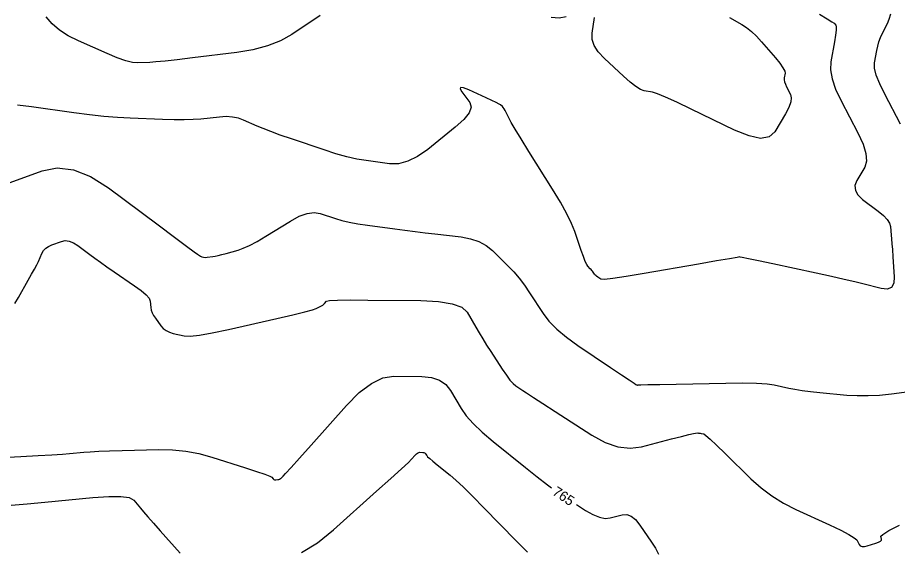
# Model space of a CAD drawing. Extents: x 2082232 to 2083549, y 592624 to 593832.
# Drawn here: x 2082546 to 2082607.7, y 593624.2 to 593661.5 of the extents above; entities that cross this region are included whole.
import ezdxf

# ---------------------------------------------------------------- set-up
doc = ezdxf.new("R2010")
doc.units = 0
doc.layers.add('DT_X_Contour_Major', color=7, linetype='Continuous')
doc.layers.add('DT_X_Contour_Minor', color=7, linetype='Continuous')

msp = doc.modelspace()

# ---------------------------------------------------------------- linework, layer by layer
at = {"layer": 'DT_X_Contour_Major'}
for points in [[(2082542.665, 593630.507), (2082546.192, 593630.682), (2082547.397, 593630.744), (2082548.367, 593630.799), (2082549.1, 593630.846), (2082549.598, 593630.887), (2082550.611, 593630.986), (2082551.064, 593631.021), (2082551.664, 593631.052), (2082552.41, 593631.08), (2082553.304, 593631.105), (2082555.883, 593631.165), (2082556.84, 593631.149), (2082557.777, 593631.057), (2082558.694, 593630.887), (2082559.591, 593630.641), (2082561.957, 593629.882), (2082562.738, 593629.628), (2082563.307, 593629.434), (2082563.663, 593629.301), (2082563.806, 593629.229), (2082563.905, 593629.117), (2082563.944, 593629.081), (2082563.988, 593629.057), (2082564.037, 593629.045), (2082564.09, 593629.044), (2082564.238, 593629.06), (2082564.294, 593629.072), (2082564.35, 593629.094), (2082564.406, 593629.128), (2082564.462, 593629.173), (2082564.612, 593629.308), (2082564.777, 593629.482), (2082565.16, 593629.903), (2082565.76, 593630.572), (2082566.577, 593631.489), (2082569.047, 593634.262), (2082569.95, 593635.171), (2082570.805, 593635.818), (2082571.612, 593636.203), (2082572.372, 593636.326), (2082574.334, 593636.304), (2082575.012, 593636.236), (2082575.576, 593636.052), (2082576.026, 593635.75), (2082576.361, 593635.33), (2082577.102, 593634.055), (2082577.451, 593633.55), (2082577.943, 593632.995), (2082578.577, 593632.387), (2082579.354, 593631.728), (2082581.616, 593629.903), (2082582.425, 593629.26), (2082583.158, 593628.701), (2082583.444, 593628.494)], [(2082585.186, 593627.323), (2082585.838, 593626.902), (2082586.351, 593626.607), (2082586.809, 593626.42), (2082587.212, 593626.341), (2082587.558, 593626.371), (2082588.408, 593626.594), (2082588.725, 593626.612), (2082589.039, 593626.497), (2082589.348, 593626.25), (2082589.655, 593625.87), (2082590.466, 593624.68), (2082590.738, 593624.244), (2082590.945, 593623.831)]]:
    msp.add_lwpolyline(points, dxfattribs=at)
at = {"layer": 'DT_X_Contour_Minor'}
for points in [[(2082602.249, 593661.744), (2082602.79, 593661.424), (2082603.133, 593661.211), (2082603.277, 593661.104), (2082603.398, 593660.964), (2082603.427, 593660.853), (2082603.42, 593660.623), (2082603.38, 593660.275), (2082603.306, 593659.809), (2082603.061, 593658.408), (2082603.036, 593657.843), (2082603.146, 593657.197), (2082603.389, 593656.471), (2082603.767, 593655.664), (2082604.953, 593653.404), (2082605.316, 593652.619), (2082605.517, 593651.957), (2082605.554, 593651.418), (2082605.429, 593651.003), (2082604.878, 593650.061), (2082604.749, 593649.713), (2082604.774, 593649.375), (2082604.953, 593649.049), (2082605.287, 593648.733), (2082606.383, 593647.906), (2082606.745, 593647.607), (2082607.009, 593647.328), (2082607.176, 593647.071), (2082607.245, 593646.834), (2082607.299, 593646.232), (2082607.321, 593645.968), (2082607.346, 593645.628), (2082607.375, 593645.211), (2082607.407, 593644.717), (2082607.497, 593643.298), (2082607.466, 593642.848), (2082607.305, 593642.562), (2082607.014, 593642.44), (2082606.592, 593642.482), (2082605.295, 593642.814), (2082604.726, 593642.953), (2082603.993, 593643.122), (2082603.095, 593643.321), (2082602.033, 593643.551), (2082598.982, 593644.203), (2082597.98, 593644.417), (2082597.262, 593644.57), (2082596.828, 593644.662), (2082596.677, 593644.693), (2082596.656, 593644.696), (2082596.47, 593644.665), (2082595.927, 593644.572), (2082595.027, 593644.415), (2082593.771, 593644.195), (2082589.947, 593643.525), (2082588.681, 593643.313), (2082587.753, 593643.177), (2082587.163, 593643.118), (2082586.91, 593643.136), (2082586.686, 593643.286), (2082586.608, 593643.341), (2082586.543, 593643.396), (2082586.491, 593643.449), (2082586.451, 593643.5), (2082586.363, 593643.637), (2082586.326, 593643.689), (2082586.281, 593643.746), (2082586.227, 593643.805), (2082586.166, 593643.868), (2082585.991, 593644.04), (2082585.912, 593644.159), (2082585.808, 593644.385), (2082585.679, 593644.72), (2082585.524, 593645.162), (2082585.076, 593646.486), (2082584.852, 593647.045), (2082584.516, 593647.727), (2082584.067, 593648.533), (2082583.506, 593649.462), (2082581.861, 593652.106), (2082581.311, 593652.993), (2082580.896, 593653.673), (2082580.616, 593654.146), (2082580.47, 593654.41), (2082580.262, 593654.84), (2082580.187, 593654.986), (2082580.119, 593655.103), (2082580.058, 593655.192), (2082580.004, 593655.251), (2082579.868, 593655.369), (2082579.767, 593655.434), (2082579.564, 593655.54), (2082579.261, 593655.687), (2082578.855, 593655.875), (2082577.64, 593656.432), (2082577.267, 593656.579), (2082577.061, 593656.604), (2082577.02, 593656.506), (2082577.145, 593656.285), (2082577.699, 593655.533), (2082577.791, 593655.214), (2082577.651, 593654.819), (2082577.279, 593654.349), (2082576.674, 593653.803), (2082574.753, 593652.248), (2082574.045, 593651.748), (2082573.363, 593651.414), (2082572.707, 593651.247), (2082572.077, 593651.246), (2082570.432, 593651.466), (2082569.785, 593651.575), (2082569.078, 593651.735), (2082568.311, 593651.947), (2082567.484, 593652.211), (2082565.198, 593652.983), (2082564.403, 593653.257), (2082563.735, 593653.498), (2082563.192, 593653.707), (2082562.775, 593653.883), (2082561.83, 593654.309), (2082561.459, 593654.442), (2082561.053, 593654.522), (2082560.612, 593654.55), (2082560.137, 593654.523), (2082558.824, 593654.383), (2082558.286, 593654.341), (2082557.658, 593654.321), (2082556.94, 593654.322), (2082556.132, 593654.344), (2082553.855, 593654.433), (2082552.969, 593654.482), (2082552.016, 593654.562), (2082550.996, 593654.672), (2082549.911, 593654.814), (2082546.928, 593655.232), (2082545.942, 593655.367)], [(2082567.2, 593661.657), (2082565.206, 593660.33), (2082564.405, 593659.876), (2082563.497, 593659.512), (2082562.483, 593659.237), (2082561.361, 593659.051), (2082558.229, 593658.675), (2082557.161, 593658.549), (2082556.308, 593658.456), (2082555.67, 593658.394), (2082555.246, 593658.364), (2082554.403, 593658.328), (2082554.031, 593658.358), (2082553.548, 593658.475), (2082552.955, 593658.681), (2082552.25, 593658.973), (2082550.224, 593659.871), (2082549.513, 593660.229), (2082548.901, 593660.629), (2082548.386, 593661.071), (2082547.971, 593661.556)], [(2082584.465, 593661.558), (2082583.977, 593661.461), (2082583.428, 593661.508)], [(2082595.928, 593661.523), (2082596.805, 593661.02), (2082597.138, 593660.802), (2082597.48, 593660.527), (2082597.83, 593660.193), (2082598.189, 593659.801), (2082599.158, 593658.679), (2082599.473, 593658.296), (2082599.692, 593657.988), (2082599.815, 593657.754), (2082599.842, 593657.595), (2082599.785, 593657.271), (2082599.78, 593657.14), (2082599.805, 593656.991), (2082599.861, 593656.823), (2082599.949, 593656.636), (2082600.223, 593656.114), (2082600.278, 593655.882), (2082600.237, 593655.579), (2082600.099, 593655.204), (2082599.866, 593654.758), (2082599.115, 593653.474), (2082598.727, 593653.122), (2082598.125, 593653.027), (2082597.311, 593653.191), (2082596.283, 593653.612), (2082593.257, 593655.08), (2082592.236, 593655.567), (2082591.444, 593655.926), (2082590.88, 593656.157), (2082590.544, 593656.26), (2082589.953, 593656.366), (2082589.696, 593656.459), (2082589.368, 593656.659), (2082588.97, 593656.967), (2082588.502, 593657.382), (2082587.159, 593658.632), (2082586.727, 593659.094), (2082586.437, 593659.543), (2082586.291, 593659.979), (2082586.287, 593660.402), (2082586.469, 593661.513)], [(2082607.936, 593654.023), (2082606.836, 593656.117), (2082606.483, 593656.845), (2082606.246, 593657.457), (2082606.127, 593657.953), (2082606.125, 593658.333), (2082606.275, 593659.193), (2082606.341, 593659.508), (2082606.428, 593659.81), (2082606.534, 593660.099), (2082606.661, 593660.373), (2082607.026, 593661.088), (2082607.152, 593661.393), (2082607.258, 593661.774)], [(2082544.918, 593649.742), (2082547.675, 593650.743), (2082548.742, 593650.95), (2082549.877, 593650.82), (2082551.079, 593650.352), (2082552.349, 593649.548), (2082555.823, 593646.952), (2082556.974, 593646.093), (2082557.818, 593645.464), (2082558.357, 593645.065), (2082558.59, 593644.895), (2082558.805, 593644.748), (2082558.893, 593644.702), (2082558.999, 593644.675), (2082559.122, 593644.667), (2082559.261, 593644.677), (2082559.656, 593644.728), (2082559.825, 593644.756), (2082560.038, 593644.801), (2082560.293, 593644.864), (2082560.592, 593644.943), (2082561.445, 593645.178), (2082561.807, 593645.305), (2082562.25, 593645.51), (2082562.775, 593645.793), (2082563.383, 593646.154), (2082565.112, 593647.22), (2082565.729, 593647.553), (2082566.285, 593647.752), (2082566.779, 593647.817), (2082567.21, 593647.748), (2082568.279, 593647.387), (2082568.72, 593647.257), (2082569.24, 593647.136), (2082569.839, 593647.025), (2082570.518, 593646.924), (2082572.435, 593646.668), (2082573.151, 593646.574), (2082573.86, 593646.484), (2082574.562, 593646.397), (2082575.259, 593646.315), (2082577.107, 593646.099), (2082577.764, 593645.979), (2082578.349, 593645.779), (2082578.863, 593645.499), (2082579.305, 593645.139), (2082580.387, 593644.073), (2082580.786, 593643.656), (2082581.172, 593643.202), (2082581.545, 593642.711), (2082581.905, 593642.184), (2082582.847, 593640.731), (2082583.265, 593640.181), (2082583.81, 593639.623), (2082584.484, 593639.057), (2082585.286, 593638.481), (2082587.595, 593636.936), (2082588.355, 593636.427), (2082588.903, 593636.06), (2082589.24, 593635.835), (2082589.366, 593635.751), (2082589.418, 593635.717), (2082589.437, 593635.707), (2082589.455, 593635.701), (2082589.473, 593635.699), (2082589.489, 593635.701), (2082589.532, 593635.712), (2082589.71, 593635.719), (2082590.211, 593635.731), (2082591.037, 593635.749), (2082592.186, 593635.773), (2082595.683, 593635.843), (2082596.878, 593635.855), (2082597.842, 593635.839), (2082598.575, 593635.795), (2082599.076, 593635.723), (2082600.103, 593635.492), (2082600.529, 593635.408), (2082601.035, 593635.329), (2082601.622, 593635.254), (2082602.289, 593635.183), (2082604.175, 593635.002), (2082604.902, 593634.957), (2082605.669, 593634.957), (2082606.474, 593635.002), (2082607.319, 593635.093), (2082609.626, 593635.396)], [(2082545.758, 593641.431), (2082546.015, 593641.851), (2082546.707, 593643.06), (2082546.945, 593643.482), (2082547.143, 593643.844), (2082547.299, 593644.145), (2082547.415, 593644.385), (2082547.668, 593644.945), (2082547.783, 593645.14), (2082547.937, 593645.306), (2082548.131, 593645.442), (2082548.364, 593645.549), (2082549.039, 593645.794), (2082549.301, 593645.845), (2082549.579, 593645.813), (2082549.873, 593645.698), (2082550.184, 593645.501), (2082551.035, 593644.865), (2082551.381, 593644.611), (2082551.781, 593644.325), (2082552.235, 593644.006), (2082552.743, 593643.656), (2082554.168, 593642.679), (2082554.638, 593642.337), (2082554.978, 593642.043), (2082555.189, 593641.798), (2082555.269, 593641.601), (2082555.312, 593641.142), (2082555.344, 593640.966), (2082555.408, 593640.783), (2082555.505, 593640.593), (2082555.635, 593640.395), (2082556.024, 593639.859), (2082556.188, 593639.675), (2082556.386, 593639.525), (2082556.62, 593639.409), (2082556.889, 593639.327), (2082557.654, 593639.154), (2082558.064, 593639.134), (2082558.72, 593639.202), (2082559.623, 593639.359), (2082560.772, 593639.605), (2082564.165, 593640.378), (2082565.291, 593640.638), (2082566.125, 593640.84), (2082566.667, 593640.983), (2082566.918, 593641.067), (2082567.196, 593641.212), (2082567.293, 593641.267), (2082567.378, 593641.323), (2082567.449, 593641.379), (2082567.507, 593641.436), (2082567.644, 593641.59), (2082567.863, 593641.638), (2082568.419, 593641.668), (2082569.311, 593641.68), (2082570.54, 593641.673), (2082574.266, 593641.631), (2082575.517, 593641.568), (2082576.476, 593641.411), (2082577.142, 593641.161), (2082577.515, 593640.816), (2082578.122, 593639.772), (2082578.358, 593639.372), (2082578.614, 593638.952), (2082578.888, 593638.514), (2082579.18, 593638.058), (2082579.986, 593636.815), (2082580.272, 593636.392), (2082580.528, 593636.056), (2082580.752, 593635.807), (2082580.946, 593635.645), (2082581.42, 593635.327), (2082581.696, 593635.145), (2082582.168, 593634.838), (2082582.836, 593634.405), (2082583.7, 593633.846), (2082586.265, 593632.19), (2082587.205, 593631.672), (2082588.102, 593631.362), (2082588.955, 593631.258), (2082589.764, 593631.362), (2082591.864, 593631.915), (2082592.56, 593632.096), (2082593.074, 593632.226), (2082593.405, 593632.305), (2082593.553, 593632.332), (2082593.705, 593632.335), (2082593.764, 593632.334), (2082593.825, 593632.329), (2082593.889, 593632.32), (2082593.955, 593632.307), (2082594.135, 593632.266), (2082594.28, 593632.17), (2082594.577, 593631.91), (2082595.027, 593631.487), (2082595.631, 593630.901), (2082597.445, 593629.12), (2082598.151, 593628.485), (2082598.91, 593627.914), (2082599.722, 593627.408), (2082600.586, 593626.968), (2082602.96, 593625.879), (2082603.747, 593625.507), (2082604.327, 593625.207), (2082604.701, 593624.98), (2082604.868, 593624.825), (2082605.038, 593624.509), (2082605.122, 593624.414), (2082605.246, 593624.365), (2082605.41, 593624.363), (2082605.615, 593624.409), (2082606.214, 593624.591), (2082606.408, 593624.661), (2082606.54, 593624.732), (2082606.611, 593624.805), (2082606.619, 593624.879), (2082606.561, 593625.08), (2082606.692, 593625.217), (2082607.13, 593625.479), (2082607.875, 593625.864)], [(2082565.888, 593623.948), (2082567.016, 593624.628), (2082568.146, 593625.533), (2082571.166, 593628.245), (2082572.168, 593629.148), (2082572.911, 593629.823), (2082573.394, 593630.27), (2082573.617, 593630.489), (2082573.867, 593630.77), (2082573.958, 593630.862), (2082574.044, 593630.927), (2082574.126, 593630.966), (2082574.203, 593630.978), (2082574.401, 593630.976), (2082574.47, 593630.969), (2082574.527, 593630.951), (2082574.572, 593630.92), (2082574.606, 593630.878), (2082574.681, 593630.749), (2082574.748, 593630.672), (2082574.893, 593630.539), (2082575.117, 593630.349), (2082575.418, 593630.103), (2082576.325, 593629.37), (2082576.729, 593629.021), (2082577.259, 593628.523), (2082577.916, 593627.876), (2082578.7, 593627.08), (2082580.959, 593624.76), (2082581.752, 593623.968)], [(2082545.502, 593627.266), (2082546.641, 593627.36), (2082547.863, 593627.473), (2082551.234, 593627.802), (2082552.362, 593627.883), (2082553.218, 593627.882), (2082553.802, 593627.796), (2082554.114, 593627.628), (2082554.584, 593627.067), (2082554.803, 593626.809), (2082555.109, 593626.457), (2082555.5, 593626.008), (2082555.978, 593625.465), (2082557.367, 593623.89)]]:
    msp.add_lwpolyline(points, dxfattribs=at)

# ---------------------------------------------------------------- texts
at = {"layer": 'DT_X_Contour_Major'}
msp.add_text('765', height=0.7, rotation=326.08765, dxfattribs=at).set_placement((2082583.449, 593628.048))

doc.saveas('drawing.dxf')
